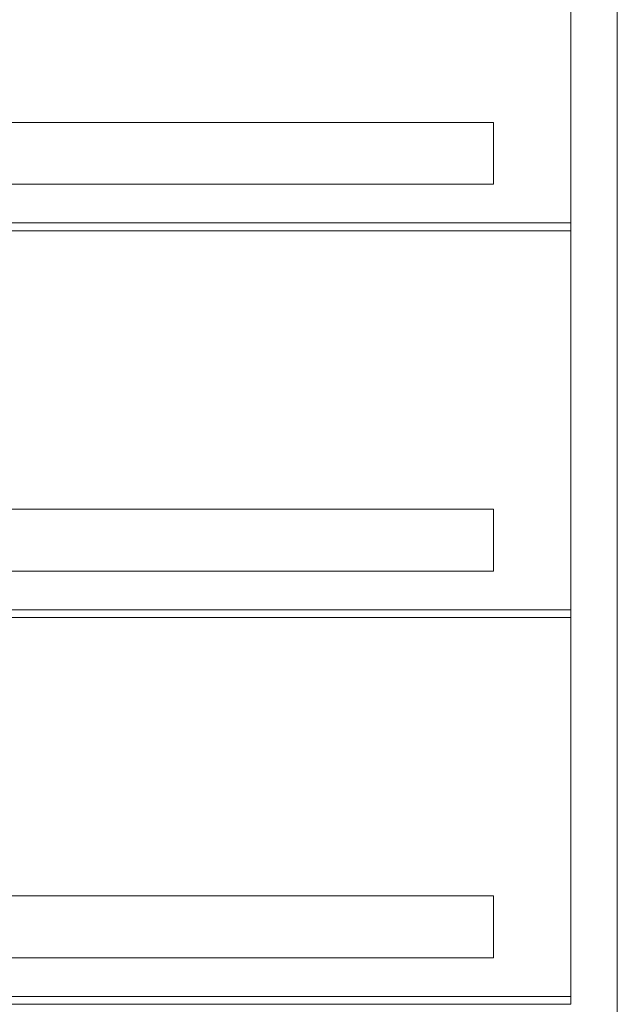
# Model space of a CAD drawing. Header units: millimetres. Extents: x -281 to 121694, y -16481 to 65128.
# Tile 649 of 1056: x 21704 to 22090, y 26975 to 27611. Entities that reach past the tile are written whole.
import ezdxf

# ---------------------------------------------------------------- set-up
doc = ezdxf.new("R2010")
doc.units = ezdxf.units.MM
doc.layers.add('A--L28__Hoofddraagconstructies', color=3, linetype='Continuous', lineweight=5)

# ---------------------------------------------------------------- blocks, each defined once
blk = doc.blocks.new('NLRS_24_10_SF_3_stringer_gen_cpz - NLRS_24_10_xx_stringer v_v_ glazen leuning_gen_cpz-V72-L_80_ 12')
at = {"layer": 'A--L28__Hoofddraagconstructies'}
for p, q in [((-15, 1000), (-15, 2000)), ((15, 2000), (15, 964.29))]:
    blk.add_line(p, q, dxfattribs=at)
blk = doc.blocks.new('NLRS_24_10_SF_1_traptrede_gen_cpz - NLRS_24_10_xx_SF_1_traptrede_gen_cpz-V59-L_80_ 12')
at = {"layer": 'A--L28__Hoofddraagconstructies'}
for p, q in [((595, -65), (-595, -65)), ((595, -105), (595, -65)), ((-595, -105), (595, -105)), ((645, -130), (-645, -130)), ((645, -130), (-645, -130)), ((645, -135), (-645, -135))]:
    blk.add_line(p, q, dxfattribs=at)

msp = doc.modelspace()

# ---------------------------------------------------------------- block references
at = {"layer": 'A--L28__Hoofddraagconstructies'}
for name, p in [('NLRS_24_10_SF_3_stringer_gen_cpz - NLRS_24_10_xx_stringer v_v_ glazen leuning_gen_cpz-V72-L_80_ 12', (22075, 25975)), ('NLRS_24_10_SF_1_traptrede_gen_cpz - NLRS_24_10_xx_SF_1_traptrede_gen_cpz-V59-L_80_ 12', (21415, 27610)), ('NLRS_24_10_SF_1_traptrede_gen_cpz - NLRS_24_10_xx_SF_1_traptrede_gen_cpz-V59-L_80_ 12', (21415, 27360)), ('NLRS_24_10_SF_1_traptrede_gen_cpz - NLRS_24_10_xx_SF_1_traptrede_gen_cpz-V59-L_80_ 12', (21415, 27110))]:
    msp.add_blockref(name, p, dxfattribs=at)

doc.saveas('drawing.dxf')
